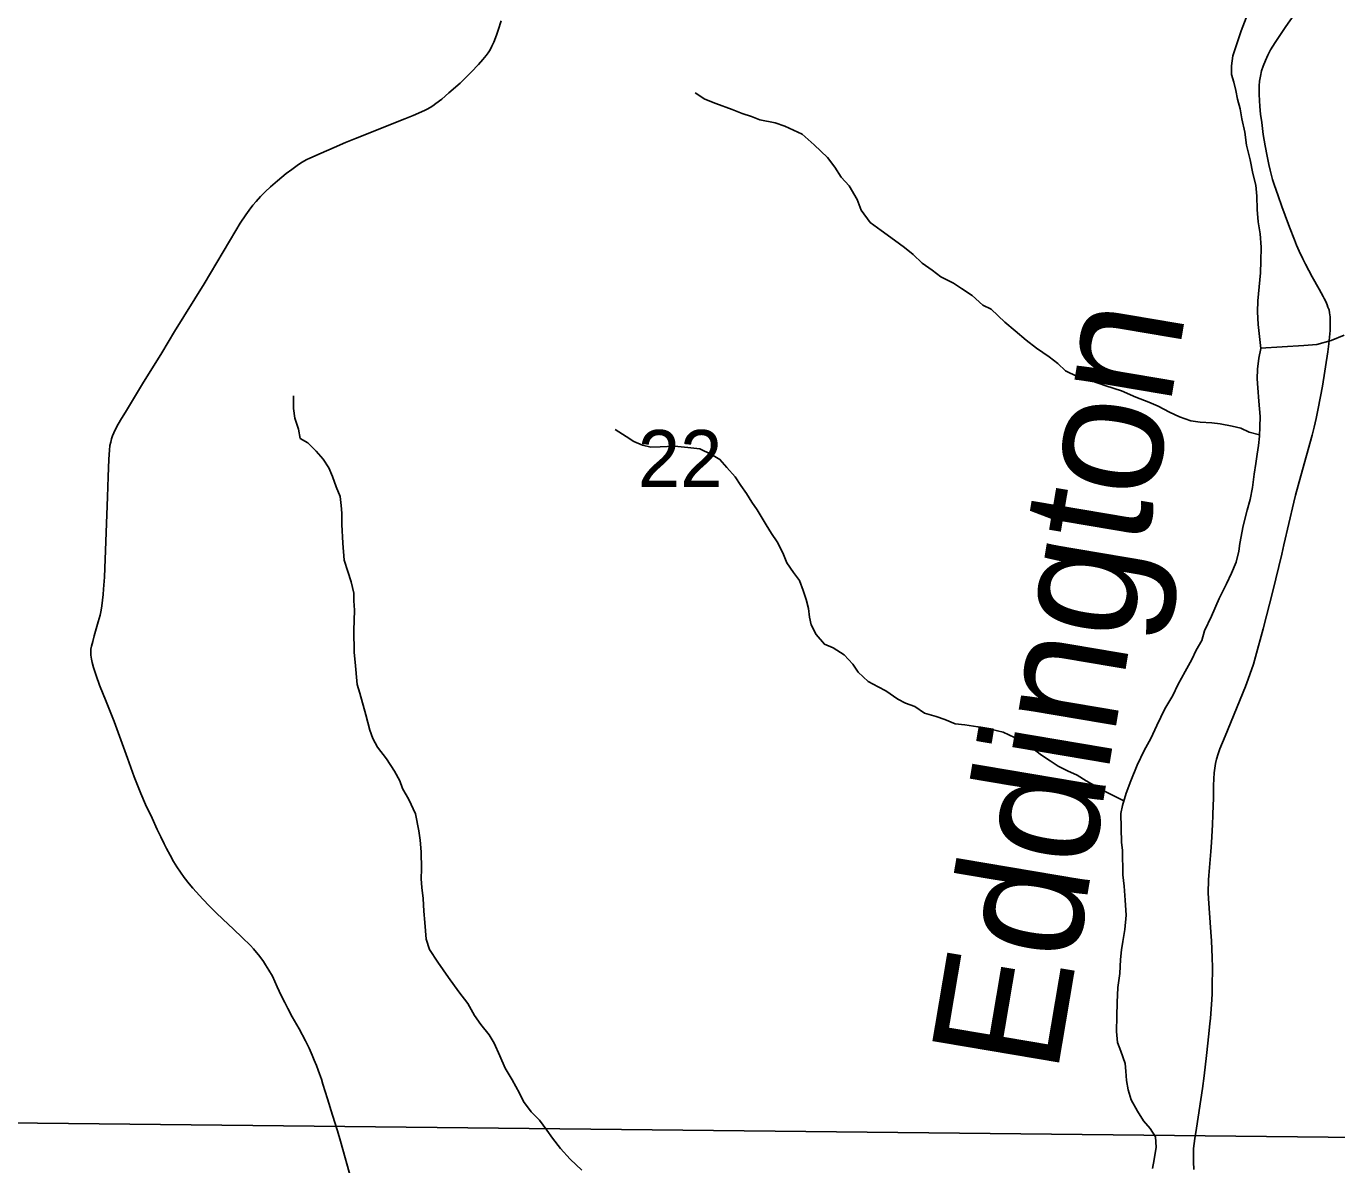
# Model space of a CAD drawing. Extents: x 0 to 34, y 0 to 22.
# Drawn here: x 20.261 to 21.226, y 17.648 to 18.487 of the extents above; entities that cross this region are included whole.
import ezdxf

# ---------------------------------------------------------------- set-up
doc = ezdxf.new("R2010")
doc.units = 0
for name, color, linetype in [('GM_X_Corporation', 7, 'Continuous'), ('GM_X_Minor_River', 7, 'Continuous'), ('GM_X_Minor_River_Text', 7, 'Continuous'), ('GM_X_Section_Text', 7, 'Continuous'), ('GM_X_Township_Road', 7, 'Continuous')]:
    doc.layers.add(name, color=color, linetype=linetype)

msp = doc.modelspace()

# ---------------------------------------------------------------- linework, layer by layer
at = {"layer": 'GM_X_Corporation'}
for points in [[(21.25819, 18.6819), (21.24222, 17.6682), (20.22365, 17.67916), (20.24371, 18.69785)], [(21.24222, 17.6682), (21.23085, 16.65115), (20.21786, 16.66978), (20.22365, 17.67916)]]:
    msp.add_lwpolyline(points, close=True, dxfattribs=at)
at = {"layer": 'GM_X_Minor_River'}
for points in [[(21.17039, 18.32402), (21.16949, 18.3339), (21.16822, 18.34263), (21.16733, 18.35176), (21.16719, 18.36165), (21.16632, 18.36963), (21.16429, 18.37835), (21.16226, 18.38821), (21.15945, 18.39921), (21.15817, 18.4087), (21.15613, 18.41857), (21.15489, 18.42578), (21.1529, 18.43298), (21.15166, 18.43943), (21.15006, 18.4455), (21.14846, 18.45118), (21.14837, 18.45765), (21.1494, 18.4649), (21.1523, 18.47369), (21.15557, 18.48326), (21.15921, 18.49283)], [(21.16906, 18.18575), (21.1614, 18.18763), (21.1553, 18.19058), (21.14884, 18.19201), (21.14011, 18.19378), (21.13404, 18.19445), (21.12532, 18.19508), (21.11849, 18.19611), (21.11012, 18.19903), (21.10288, 18.20235), (21.09448, 18.20678), (21.08762, 18.20972), (21.07811, 18.21338), (21.06744, 18.21817), (21.05602, 18.2218), (21.04461, 18.22581), (21.03472, 18.22871), (21.02633, 18.23277), (21.02057, 18.23839), (21.01406, 18.24323), (21.00488, 18.24957), (20.99723, 18.25554), (20.98918, 18.26227), (20.98151, 18.26862), (20.97152, 18.27836), (20.96542, 18.28132), (20.95737, 18.28842), (20.94972, 18.29364), (20.94361, 18.29735), (20.93445, 18.30216), (20.92795, 18.30701), (20.92067, 18.31222), (20.91414, 18.31859), (20.90763, 18.32382), (20.90036, 18.32904), (20.89041, 18.33612), (20.88237, 18.34209), (20.87581, 18.35112), (20.87266, 18.35907), (20.86684, 18.36925), (20.86106, 18.37564), (20.85641, 18.38279), (20.85101, 18.38994), (20.84103, 18.39931), (20.8322, 18.40717), (20.81962, 18.41306), (20.81239, 18.41562), (20.801, 18.41773), (20.79491, 18.4203), (20.78806, 18.42248), (20.78083, 18.42542), (20.76865, 18.4298), (20.76065, 18.4331), (20.75339, 18.43756)], [(21.09018, 17.64536), (21.0916, 17.65185), (21.09298, 17.66101), (21.09249, 17.66861), (21.08862, 17.67464), (21.08362, 17.68027), (21.07935, 17.68744), (21.07468, 17.69574), (21.0723, 17.70332), (21.07106, 17.71015), (21.07059, 17.71699), (21.07012, 17.72269), (21.06696, 17.73178), (21.0646, 17.73821), (21.06372, 17.74619), (21.06394, 17.75761), (21.06417, 17.76751), (21.06477, 17.77856), (21.06613, 17.78885), (21.06674, 17.79914), (21.06739, 17.80638), (21.06844, 17.81248), (21.06982, 17.82126), (21.0708, 17.83193), (21.07026, 17.84296), (21.06936, 17.85322), (21.06848, 17.86158), (21.06821, 17.87984), (21.06737, 17.88554), (21.06706, 17.90685), (21.06811, 17.91257), (21.07101, 17.92175), (21.07428, 17.93093), (21.07904, 17.94243), (21.08418, 17.95316), (21.08897, 17.96199), (21.09338, 17.97157), (21.09925, 17.98383), (21.10517, 17.99382), (21.10884, 18.00149), (21.11437, 18.01147), (21.11917, 18.02029), (21.12247, 18.0272), (21.12654, 18.03411), (21.1287, 18.04137), (21.13385, 18.05211), (21.13934, 18.06513), (21.14486, 18.07587), (21.14853, 18.08392), (21.15182, 18.09196), (21.15397, 18.09999), (21.15465, 18.10571), (21.15711, 18.11868), (21.15997, 18.13014), (21.16212, 18.13817), (21.16389, 18.14695), (21.16526, 18.15687), (21.16628, 18.16449), (21.16732, 18.17136), (21.16836, 18.17784), (21.16902, 18.1847), (21.1693, 18.19156), (21.16956, 18.19918), (21.16864, 18.21058), (21.16774, 18.22046), (21.16726, 18.22692), (21.16754, 18.23416), (21.16855, 18.24217), (21.16996, 18.24942), (21.1682, 18.2669), (21.16768, 18.2764), (21.16794, 18.2844), (21.16991, 18.30498), (21.17016, 18.31374), (21.17039, 18.32402)], [(21.16994, 18.24962), (21.20174, 18.25143), (21.21119, 18.25233), (21.22175, 18.25516), (21.23154, 18.25911)], [(20.4928, 18.13374), (20.49195, 18.1402), (20.48919, 18.14738), (20.48643, 18.15495), (20.48369, 18.16138), (20.47943, 18.16779), (20.47442, 18.1738), (20.46827, 18.1798), (20.46255, 18.18314), (20.46131, 18.18997), (20.45855, 18.19792), (20.45768, 18.20514), (20.45755, 18.21427), (20.45755, 18.21434)], [(21.0692, 17.91603), (21.05432, 17.9234), (21.04745, 17.92748), (21.04134, 17.93081), (21.03485, 17.9349), (21.0276, 17.93822), (21.02074, 17.94154), (21.015, 17.94564), (21.0085, 17.94972), (21.00123, 17.95532), (20.99436, 17.9594), (20.98863, 17.96274), (20.98024, 17.9668), (20.97188, 17.96858), (20.96163, 17.9707), (20.95214, 17.97208), (20.94494, 17.97273), (20.93732, 17.97604), (20.93085, 17.97823), (20.92248, 17.98076), (20.91522, 17.9856), (20.90837, 17.98816), (20.90265, 17.99112), (20.89385, 17.99708), (20.88813, 18.00003), (20.88087, 18.00411), (20.87358, 18.01085), (20.86971, 18.01688), (20.86317, 18.02363), (20.85515, 18.02884), (20.84867, 18.0314), (20.84251, 18.03854), (20.839, 18.04572), (20.83778, 18.05141), (20.83693, 18.05786), (20.83532, 18.06431), (20.83295, 18.07113), (20.83019, 18.07832), (20.82594, 18.08434), (20.82091, 18.09149), (20.81816, 18.09868), (20.81387, 18.10699), (20.80962, 18.11302), (20.80574, 18.11943), (20.79914, 18.13036), (20.79527, 18.13601), (20.7914, 18.14243), (20.78714, 18.14845), (20.78288, 18.15486), (20.77673, 18.16161), (20.77172, 18.16763), (20.76561, 18.17134), (20.75684, 18.17539), (20.74812, 18.1764), (20.73826, 18.1774), (20.72766, 18.17686), (20.72085, 18.17675), (20.71477, 18.17818), (20.7083, 18.18075), (20.70256, 18.18447), (20.69454, 18.18968)], [(20.66994, 17.64393), (20.66149, 17.65217), (20.65418, 17.66006), (20.64839, 17.66758), (20.64414, 17.67361), (20.63873, 17.68076), (20.63258, 17.68713), (20.62717, 17.69466), (20.62405, 17.70071), (20.61861, 17.71052), (20.61356, 17.71919), (20.60964, 17.72827), (20.60534, 17.73772), (20.60185, 17.74376), (20.59568, 17.75128), (20.59104, 17.75806), (20.58599, 17.76673), (20.57943, 17.77539), (20.5717, 17.78593), (20.56396, 17.79723), (20.55777, 17.80665), (20.55539, 17.81423), (20.55445, 17.82639), (20.55357, 17.83475), (20.55305, 17.84426), (20.55218, 17.85224), (20.55171, 17.8587), (20.55198, 17.86593), (20.5518, 17.87849), (20.55091, 17.88723), (20.55006, 17.89407), (20.5476, 17.90659), (20.54253, 17.91717), (20.53787, 17.92509), (20.53589, 17.93077), (20.532, 17.93795), (20.52619, 17.94699), (20.51963, 17.95565), (20.51613, 17.96207), (20.51377, 17.96812), (20.51095, 17.9795), (20.50655, 17.99541), (20.50457, 18.00185), (20.50319, 18.0182), (20.50233, 18.02542), (20.50209, 18.04178), (20.50237, 18.04901), (20.50263, 18.05663), (20.50215, 18.06347), (20.50207, 18.06918), (20.50005, 18.07752), (20.49767, 18.0851), (20.4949, 18.09343), (20.49396, 18.10597), (20.49338, 18.11967), (20.49326, 18.12804), (20.4928, 18.13374)]]:
    msp.add_lwpolyline(points, dxfattribs=at)
at = {"layer": 'GM_X_Township_Road'}
for points in [[(21.2167, 18.28609), (21.21591, 18.2876), (21.213, 18.29308), (21.20794, 18.3022), (21.20293, 18.31152), (21.20107, 18.31528), (21.19842, 18.3209), (21.19644, 18.32551), (21.1948, 18.32945), (21.19121, 18.33881), (21.18793, 18.34736), (21.18556, 18.35384), (21.18282, 18.36169), (21.17985, 18.37022), (21.17875, 18.3738), (21.1769, 18.38076), (21.17598, 18.38477), (21.17478, 18.39092), (21.17329, 18.39859), (21.1719, 18.40699), (21.1707, 18.41568), (21.16984, 18.42192), (21.16929, 18.42759), (21.16874, 18.43654), (21.16881, 18.44289), (21.16915, 18.44632), (21.16975, 18.44997), (21.17065, 18.4538), (21.17172, 18.45731), (21.17339, 18.46137), (21.17515, 18.46552), (21.17722, 18.46926), (21.18067, 18.4748), (21.18845, 18.48641), (21.21167, 18.51938)], [(20.50036, 17.63638), (20.49228, 17.66533), (20.48998, 17.67309), (20.48637, 17.68467), (20.48266, 17.69657), (20.47938, 17.70729), (20.47818, 17.7111), (20.47687, 17.71504), (20.47595, 17.71769), (20.47469, 17.72105), (20.47294, 17.72519), (20.47141, 17.7288), (20.46911, 17.73383), (20.46638, 17.73929), (20.4619, 17.74804), (20.45666, 17.75711), (20.45349, 17.76322), (20.45135, 17.76745), (20.44868, 17.77273), (20.44574, 17.77917), (20.44213, 17.78693), (20.4395, 17.7913), (20.43711, 17.79528), (20.43547, 17.79786), (20.43295, 17.80146), (20.42811, 17.80712), (20.42594, 17.80943), (20.41995, 17.81534), (20.4135, 17.82157), (20.40563, 17.82889), (20.40076, 17.83363), (20.3957, 17.83856), (20.39085, 17.84364), (20.38351, 17.85189), (20.38093, 17.85501), (20.37723, 17.85959), (20.3744, 17.86355), (20.37173, 17.86748), (20.36935, 17.8714), (20.36679, 17.87607), (20.36424, 17.88106), (20.36252, 17.88443), (20.36003, 17.8895), (20.35735, 17.89499), (20.35346, 17.90331), (20.34871, 17.91346), (20.34522, 17.92154), (20.34041, 17.93388), (20.33549, 17.94754), (20.32566, 17.97453), (20.31976, 17.98928), (20.31484, 18.00141), (20.31222, 18.00851), (20.31036, 18.0144), (20.30944, 18.01805), (20.30886, 18.02041), (20.30862, 18.02186), (20.30839, 18.02336), (20.30829, 18.02544), (20.30851, 18.02773), (20.30894, 18.03003), (20.30981, 18.03356), (20.3108, 18.03757), (20.31386, 18.04795), (20.31517, 18.05287), (20.31598, 18.05659), (20.3165, 18.05974), (20.31754, 18.06813), (20.31785, 18.07204), (20.31837, 18.08097), (20.32064, 18.14005), (20.32129, 18.1548), (20.32172, 18.1678), (20.32216, 18.17436), (20.32249, 18.17786), (20.32303, 18.18037), (20.32369, 18.18277), (20.32446, 18.18506), (20.32632, 18.18944), (20.32861, 18.19359), (20.33101, 18.19785), (20.33396, 18.20244), (20.33986, 18.21216), (20.34653, 18.2232), (20.36062, 18.24603), (20.37002, 18.26187), (20.39198, 18.29705), (20.41514, 18.33617), (20.41847, 18.3416), (20.42257, 18.34786), (20.42492, 18.35116), (20.42782, 18.35485), (20.43005, 18.35753), (20.43328, 18.36119), (20.43675, 18.36461), (20.44082, 18.36851), (20.44595, 18.37277), (20.45229, 18.37824), (20.45633, 18.38129), (20.46038, 18.38424), (20.46365, 18.38643), (20.46747, 18.38859), (20.46958, 18.38962), (20.47797, 18.39331), (20.48759, 18.39739), (20.49594, 18.40095), (20.50342, 18.40391), (20.53969, 18.41855), (20.54581, 18.42106), (20.55423, 18.42468), (20.55612, 18.42566), (20.55838, 18.42685), (20.56025, 18.42816), (20.56244, 18.42975), (20.5669, 18.43308), (20.57214, 18.43756), (20.58045, 18.44488), (20.58853, 18.45286), (20.59391, 18.45852), (20.59715, 18.46209), (20.59957, 18.46505), (20.60109, 18.46715), (20.60251, 18.46945), (20.60382, 18.47192), (20.60525, 18.47503), (20.60726, 18.48008), (20.60851, 18.48371), (20.61059, 18.49071)], [(21.12071, 17.64455), (21.12036, 17.6501), (21.12059, 17.65995), (21.12101, 17.66361), (21.12149, 17.66743), (21.12263, 17.67491), (21.12705, 17.70425), (21.12829, 17.71366), (21.12995, 17.72841), (21.13175, 17.74445), (21.1326, 17.75213), (21.13291, 17.75568), (21.13323, 17.75937), (21.13373, 17.76611), (21.13411, 17.77376), (21.13428, 17.77899), (21.13438, 17.79333), (21.13423, 17.80075), (21.13396, 17.80678), (21.13369, 17.81303), (21.13328, 17.81943), (21.13141, 17.84414), (21.13127, 17.84846), (21.13142, 17.8578), (21.13167, 17.86112), (21.13316, 17.87883), (21.13362, 17.88551), (21.13441, 17.89854), (21.13472, 17.90568), (21.13503, 17.913), (21.13512, 17.91749), (21.13518, 17.92245), (21.13525, 17.92734), (21.13551, 17.9323), (21.13575, 17.93681), (21.13615, 17.94013), (21.13677, 17.94366), (21.13752, 17.94684), (21.13869, 17.95081), (21.13994, 17.95439), (21.14373, 17.96385), (21.15879, 18.00037), (21.16079, 18.00566), (21.16461, 18.01687), (21.16621, 18.02217), (21.17172, 18.04278), (21.17892, 18.07057), (21.18551, 18.09794), (21.18709, 18.10462), (21.19429, 18.13622), (21.19559, 18.14133), (21.19961, 18.15545), (21.20782, 18.1854), (21.20941, 18.1914), (21.21089, 18.19786), (21.21236, 18.20522), (21.2155, 18.22163), (21.21946, 18.24698), (21.22017, 18.25269), (21.22062, 18.25757), (21.22106, 18.26258), (21.22116, 18.26592), (21.22108, 18.27275), (21.22074, 18.27569), (21.22029, 18.27773), (21.21952, 18.2798), (21.21895, 18.28139), (21.2179, 18.28383), (21.2167, 18.28609)]]:
    msp.add_lwpolyline(points, dxfattribs=at)

# ---------------------------------------------------------------- texts
at = {"layer": 'GM_X_Minor_River_Text'}
msp.add_text('Eddington', height=0.094676, rotation=80.40451, dxfattribs=at).set_placement((21.01978, 17.71311))
at = {"layer": 'GM_X_Section_Text'}
msp.add_text('22', height=0.041856, rotation=0.00001, dxfattribs=at).set_placement((20.71122, 18.14741))

doc.saveas('drawing.dxf')
